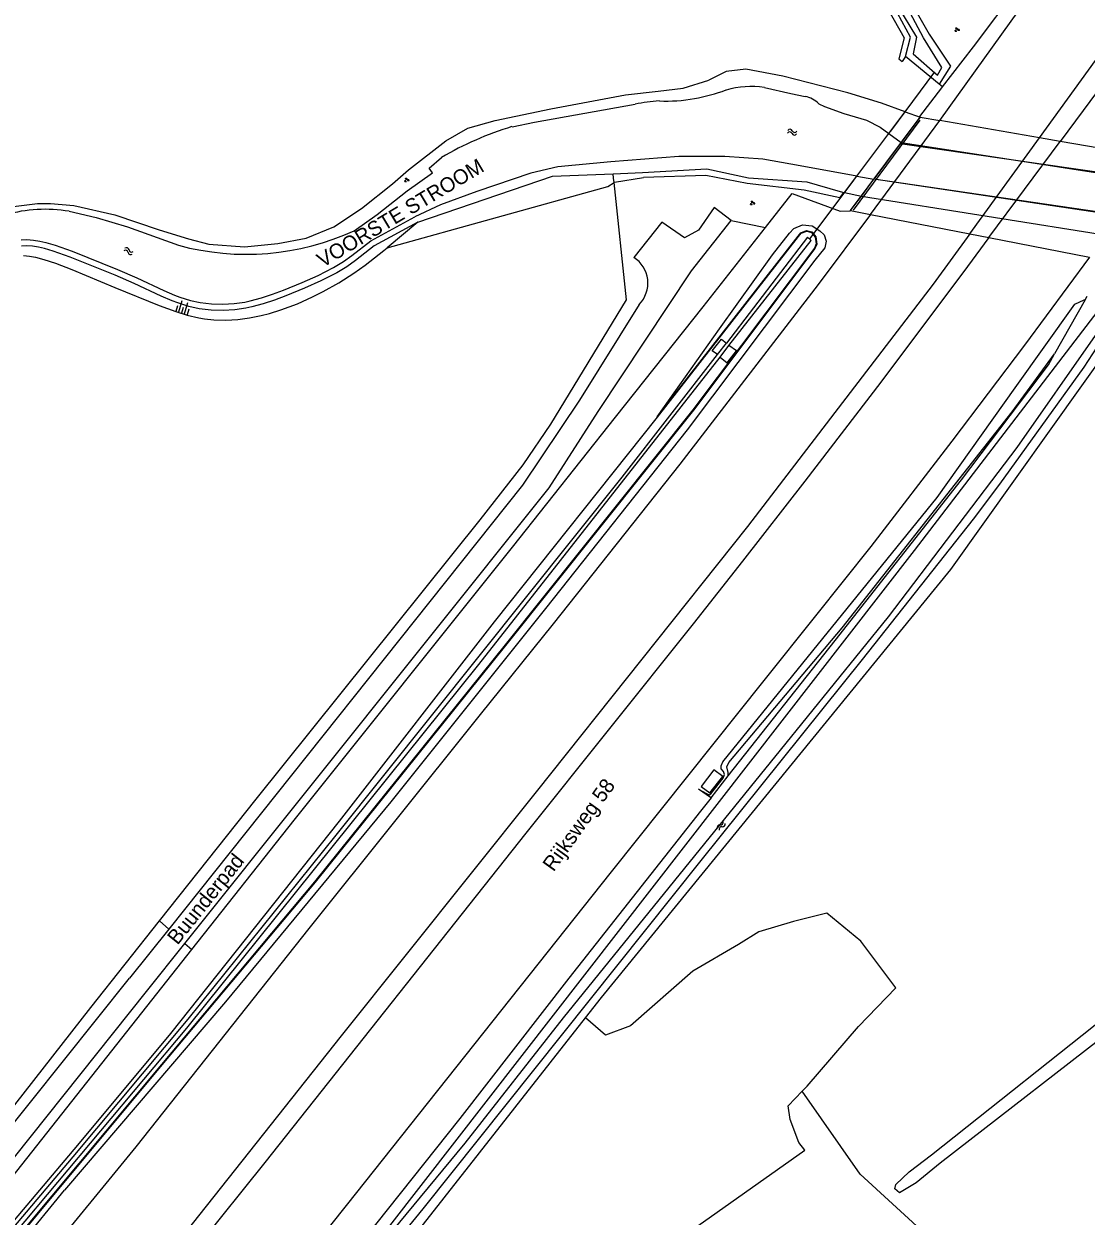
# Model space of a CAD drawing. Extents: x 135999 to 138000, y 396000 to 398501.
# Drawn here: x 137373.7 to 137552.6, y 396780.5 to 396981.4 of the extents above; entities that cross this region are included whole.
import ezdxf

# ---------------------------------------------------------------- set-up
doc = ezdxf.new("R2010")
doc.units = 0
for name, color, linetype in [('gg-afsc-draadraster', 7, 'Continuous'), ('gg-afsc-erfafscheiding', 7, 'Continuous'), ('gg-afsc-hekwerk', 7, 'Continuous'), ('gg-afsc-lijn draadraster', 7, 'Continuous'), ('gg-afsc-muur', 7, 'Continuous'), ('gg-anno-naam water', 7, 'Continuous'), ('gg-anno-openbare ruimte label', 7, 'Continuous'), ('gg-knt-BGT kruinlijn', 7, 'Continuous'), ('gg-knt-bronhoudergrens', 7, 'Continuous'), ('gg-knt-verharding', 7, 'Continuous'), ('gg-kntw-bovenkant insteek waterloop', 7, 'Continuous'), ('gg-kntw-waterlijn', 7, 'Continuous'), ('gg-kwrk-duiker nz buis', 7, 'Continuous'), ('gg-kwrk-duiker nz vlak', 7, 'Continuous'), ('gg-kwrk-kunstwerk niveau 01', 7, 'Continuous'), ('gt-grn-groengrens', 7, 'Continuous'), ('gt-grn-vlakafsluiter', 7, 'Continuous'), ('gt-symb-groenvak', 7, 'Continuous'), ('gt-symb-talud symbool', 7, 'Continuous'), ('gt-symb-watersymbool', 7, 'Continuous'), ('gx-grn-maaiveld', 7, 'Continuous')]:
    doc.layers.add(name, color=color, linetype=linetype)

# ---------------------------------------------------------------- blocks, each defined once
blk = doc.blocks.new('gt0-GRVAK')
at = {"layer": 'gt-symb-groenvak'}
for p, q in [((-0.11, 0.19), (-0.23, 0.24)), ((-0.18, 0.15), (0.09, 0.15)), ((-0.09, 0.21), (-0.16, 0.32)), ((-0.05, 0.21), (-0.05, 0.39)), ((0, 0.21), (0.06, 0.32)), ((0.02, 0.19), (0.13, 0.24)), ((0.26, -0.05), (0.2, 0.06)), ((0.3, -0.05), (0.3, 0.13)), ((0.35, -0.05), (0.41, 0.06)), ((-0.24, -0.23), (-0.36, -0.18)), ((-0.32, -0.26), (-0.05, -0.26)), ((-0.23, -0.21), (-0.29, -0.1)), ((-0.18, -0.2), (-0.18, -0.02)), ((-0.14, -0.21), (-0.07, -0.1)), ((-0.12, -0.23), (0, -0.18)), ((0.24, -0.07), (0.12, -0.02)), ((0.17, -0.11), (0.44, -0.11)), ((0.37, -0.07), (0.49, -0.02))]:
    blk.add_line(p, q, dxfattribs=at)
blk = doc.blocks.new('gt0-WA')
at = {"layer": 'gt-symb-watersymbool'}
for centre, start, end in [((-0.32, 0.02), 28.0725, 151.9275), ((0.43, 0.42), 208.0725, 331.9275), ((-0.32, -0.43), 28.0725, 151.9275), ((0.43, -0.03), 208.0725, 331.9275)]:
    blk.add_arc(centre, 0.425, start, end, dxfattribs=at)
blk = doc.blocks.new('gt0-TALUD_1')
at = {"layer": 'gt-symb-talud symbool'}
for p, q in [((-1, -1), (-1, 0)), ((-0.5, -2), (-0.5, 0)), ((0, -1), (0, 0)), ((0.5, -2), (0.5, 0)), ((1, -1), (1, 0))]:
    blk.add_line(p, q, dxfattribs=at)

msp = doc.modelspace()

# ---------------------------------------------------------------- linework, layer by layer
at = {"layer": 'gg-afsc-draadraster'}
for points in [[(137528.43, 396970.78), (137533.65, 396977.56), (137541.34, 396987.82)], [(137524.64, 396965.69), (137524.61, 396965.8), (137528.31, 396970.63), (137528.43, 396970.78)], [(137498.61, 396947.13), (137503.09, 396952.83), (137511.22, 396949.84), (137512.9, 396949.92), (137512.96, 396949.95)], [(137402.01, 396825.43), (137419.24, 396847.25), (137456.02, 396893.22), (137473.36, 396915.12), (137488.1, 396933.73), (137498.61, 396947.13)]]:
    msp.add_lwpolyline(points, dxfattribs=at)
at = {"layer": 'gg-afsc-erfafscheiding'}
msp.add_line((137473.12, 396954.68), (137473.04, 396955.44), dxfattribs=at)
at = {"layer": 'gg-afsc-hekwerk'}
msp.add_line((137513.46, 396950.05), (137524.69, 396965.17), dxfattribs=at)
at = {"layer": 'gg-afsc-lijn draadraster'}
for points in [[(137528.43, 396970.78), (137533.65, 396977.56), (137541.34, 396987.82)], [(137524.64, 396965.69), (137524.61, 396965.8), (137528.31, 396970.63), (137528.43, 396970.78)], [(137498.61, 396947.13), (137503.09, 396952.83), (137511.22, 396949.84), (137512.9, 396949.92), (137512.96, 396949.95)], [(137402.01, 396825.43), (137419.24, 396847.25), (137456.02, 396893.22), (137473.36, 396915.12), (137488.1, 396933.73), (137498.61, 396947.13)]]:
    msp.add_lwpolyline(points, dxfattribs=at)
at = {"layer": 'gg-afsc-muur'}
for p, q in [((137513.46, 396950.05), (137524.69, 396965.17)), ((137512.96, 396949.95), (137514.79, 396952.41))]:
    msp.add_line(p, q, dxfattribs=at)
at = {"layer": 'gg-knt-BGT kruinlijn'}
for p, q in [((137440.1, 396948), (137434.91, 396943.67)), ((137503.4, 396946.93), (137504.86, 396947.53)), ((137504.86, 396947.53), (137506.47, 396947.38)), ((137506.47, 396947.38), (137507.79, 396946.53)), ((137499.78, 396942.52), (137502.65, 396946.17)), ((137502.65, 396946.17), (137503.4, 396946.93)), ((137507.79, 396946.53), (137508.49, 396945.85)), ((137508.49, 396945.85), (137508.85, 396944.82)), ((137431.21, 396940.77), (137434.37, 396943.22)), ((137434.37, 396943.22), (137434.91, 396943.67)), ((137508.63, 396943.68), (137506.95, 396941.62)), ((137508.85, 396944.82), (137508.63, 396943.68)), ((137373.68, 396942.36), (137374.69, 396942.27)), ((137374.69, 396942.27), (137375.71, 396942.09)), ((137375.71, 396942.09), (137377.11, 396941.74)), ((137377.11, 396941.74), (137379.05, 396941.12)), ((137379.05, 396941.12), (137381.85, 396940.04)), ((137506.95, 396941.62), (137485.45, 396913)), ((137490.9, 396930.05), (137499.78, 396942.52)), ((137381.85, 396940.04), (137389.08, 396936.98)), ((137426.76, 396937.79), (137429.29, 396939.41)), ((137429.29, 396939.41), (137431.21, 396940.77)), ((137389.08, 396936.98), (137396.51, 396933.98)), ((137424.14, 396936.31), (137426.76, 396937.79)), ((137419.8, 396934.27), (137422.35, 396935.41)), ((137422.35, 396935.41), (137424.14, 396936.31)), ((137396.51, 396933.98), (137399.35, 396932.94)), ((137415.08, 396932.62), (137417, 396933.21)), ((137417, 396933.21), (137419.8, 396934.27)), ((137540.68, 396920.09), (137550.68, 396934.17)), ((137550.68, 396934.17), (137552.3, 396934.92)), ((137552.3, 396934.92), (137552.42, 396934.9)), ((137399.35, 396932.94), (137401.26, 396932.35)), ((137401.26, 396932.35), (137403.2, 396931.89)), ((137403.2, 396931.89), (137404.18, 396931.72)), ((137404.18, 396931.72), (137405.74, 396931.55)), ((137405.74, 396931.55), (137407.74, 396931.5)), ((137407.74, 396931.5), (137409.75, 396931.61)), ((137409.75, 396931.61), (137411.75, 396931.88)), ((137411.75, 396931.88), (137413.73, 396932.28)), ((137413.73, 396932.28), (137415.08, 396932.62)), ((137480.38, 396915.19), (137490.9, 396930.05)), ((137527.53, 396901.61), (137540.68, 396920.09)), ((137485.45, 396913), (137461.58, 396882.93)), ((137491.41, 396857.08), (137527.53, 396901.61)), ((137461.58, 396882.93), (137435.52, 396850.35)), ((137491.14, 396856.41), (137491.41, 396857.08)), ((137491.16, 396855.88), (137491.14, 396856.41)), ((137491.54, 396855.44), (137491.16, 396855.88)), ((137491.47, 396854.33), (137491.69, 396854.92)), ((137491.69, 396854.92), (137491.54, 396855.44)), ((137489.42, 396851.67), (137491.47, 396854.33)), ((137487.32, 396852.45), (137488.69, 396851.71)), ((137488.69, 396851.71), (137489.15, 396851.52)), ((137489.15, 396851.52), (137489.42, 396851.67)), ((137435.52, 396850.35), (137407.69, 396816.66)), ((137407.69, 396816.66), (137380.61, 396784.91)), ((137356.21, 396755.06), (137380.61, 396784.91))]:
    msp.add_line(p, q, dxfattribs=at)
at = {"layer": 'gg-knt-bronhoudergrens'}
msp.add_line((137528.43, 396970.78), (137527.85, 396971.25), dxfattribs=at)
for points in [[(137504.81, 396801.58), (137505.62, 396802.43), (137514.26, 396812.48), (137520.55, 396818.98), (137514.68, 396826.84), (137508.97, 396831.55), (137503.35, 396830.18), (137497.51, 396828.45), (137494.09, 396826.3), (137486.4, 396821.79), (137475.9, 396812.57), (137471.7, 396810.99), (137468.29, 396813.93)], [(137459.98, 396759.61), (137505.22, 396791.66), (137504.21, 396792.92), (137502.8, 396796.8), (137502.45, 396799.09), (137504.81, 396801.58)], [(137549.42, 396746.27), (137544.71, 396756.08), (137533.07, 396768.2), (137526.12, 396776.96), (137514.54, 396787.59), (137504.81, 396801.58)]]:
    msp.add_lwpolyline(points, dxfattribs=at)
at = {"layer": 'gg-knt-verharding'}
for p, q in [((137398.13, 396828.89), (137391.55, 396820.62)), ((137394.41, 396818.38), (137400.86, 396826.45)), ((137364.78, 396787.14), (137391.55, 396820.62)), ((137367.54, 396784.69), (137394.41, 396818.38))]:
    msp.add_line(p, q, dxfattribs=at)
for points in [[(137492.84, 396948.26), (137489.99, 396950.46), (137487.34, 396946.67), (137484.97, 396945.36), (137481.17, 396948.02), (137476.44, 396942.07)], [(137400.86, 396826.45), (137462.22, 396903.22), (137470.42, 396916.11), (137486.18, 396939.82), (137492.84, 396948.26)], [(137477.36, 396934.15), (137467.3, 396918.01), (137457.71, 396903.71), (137398.13, 396828.89)]]:
    msp.add_lwpolyline(points, dxfattribs=at)
msp.add_arc((137473.69, 396937.74), 5.13, 315.5598, 57.6551, dxfattribs=at)
at = {"layer": 'gg-kntw-bovenkant insteek waterloop'}
for p, q in [((137527.85, 396971.25), (137522.19, 396975.91)), ((137412.66, 396743.03), (137468.29, 396813.93)), ((137520.41, 396785.15), (137520.57, 396785.85)), ((137521.21, 396784.44), (137520.41, 396785.15))]:
    msp.add_line(p, q, dxfattribs=at)
for points in [[(137522.19, 396975.91), (137523.02, 396979.18), (137520.82, 396983.22), (137520.19, 396984.22), (137517.57, 396987), (137514.23, 396989.9), (137501.84, 397000)], [(137505.4, 397000), (137521.21, 396987.29), (137522.56, 396986), (137526.15, 396979.68), (137529.76, 396974.28), (137527.85, 396971.25)], [(137440.1, 396948), (137462.78, 396955.76), (137472.96, 396956.16)], [(137472.96, 396956.16), (137477.91, 396956.36), (137488.74, 396956.99), (137495.76, 396955.5), (137505.6, 396954.8), (137511.18, 396953.16), (137511.83, 396953.02)], [(137554.55, 396933.06), (137523.66, 396892.66), (137385.5, 396714.69)], [(137468.29, 396813.93), (137470.98, 396817.35), (137529.84, 396889.5), (137557.61, 396928.47)], [(137520.57, 396785.85), (137522.8, 396788), (137526.57, 396790.86), (137589.3, 396840.73), (137592.64, 396842.11), (137597.37, 396843.4), (137605.5, 396844.93), (137654.06, 396857.72)], [(137579.67, 396830.79), (137559.73, 396814.06), (137528.05, 396789.45), (137523.99, 396786.15), (137521.21, 396784.44)]]:
    msp.add_lwpolyline(points, dxfattribs=at)
at = {"layer": 'gg-kntw-waterlijn'}
for points in [[(137520.86, 396984.48), (137524.03, 396979.19), (137523.49, 396976.38), (137527.59, 396972.77), (137528.32, 396974.07), (137525.25, 396979.09), (137522.52, 396984.11)], [(137498.43, 396970.7), (137502.88, 396969.66), (137505.31, 396969.2)], [(137455.94, 396964.09), (137459.74, 396964.87), (137476.65, 396967.87)], [(137429.38, 396946.57), (137433.25, 396949.32), (137438.3, 396953.27), (137442.57, 396956.33), (137442, 396957.12), (137444.05, 396958.89)], [(137381.39, 396949.83), (137385.9, 396948.8), (137391.19, 396947.22), (137399.8, 396944.11)], [(137288.25, 396588.23), (137305.8, 396610.9), (137324.63, 396635.21), (137348.08, 396665.02), (137368.22, 396691.45), (137380.39, 396706.78), (137402.74, 396736.01), (137427.09, 396767.48), (137448.06, 396792.83), (137464.62, 396813.92), (137501.14, 396859.02), (137519.33, 396881.48), (137541, 396910.03), (137554.18, 396928.93)], [(137555.13, 396928.05), (137552.2, 396923.56), (137538, 396903.83), (137533.61, 396897.98), (137514.9, 396874.3), (137487.73, 396840.45), (137440.95, 396781.78), (137412.66, 396747.02), (137389.68, 396717.09), (137356.74, 396675.47), (137331.63, 396642.81), (137290.97, 396589.92), (137289.09, 396587.53)]]:
    msp.add_lwpolyline(points, dxfattribs=at)
for centre, radius, start, end in [((137480.77, 397001.15), 32.85, 280.2985, 289.9797), ((137496.25, 396954.97), 15.88, 82.1075, 105.5371), ((137504.17, 396964.29), 5.04, 46.827, 76.9715), ((137481.91, 396944.69), 23.76, 92.7947, 102.7756), ((137481.91, 396995.06), 26.66, 267.5159, 280.2323), ((137471.68, 396911.95), 54.47, 106.8006, 120.4879), ((137377.38, 396925.73), 24.44, 80.5432, 105.9271), ((137411.19, 396986.14), 43.55, 254.8448, 294.6879)]:
    msp.add_arc(centre, radius, start, end, dxfattribs=at)
at = {"layer": 'gg-kwrk-duiker nz buis'}
for p, q in [((137519.73, 396963.33), (137527.13, 396973.32)), ((137566.6, 396954.68), (137521.3, 396961.19)), ((137513.52, 396955.14), (137506.05, 396945.19)), ((137562.12, 396948.64), (137516.87, 396955.23))]:
    msp.add_line(p, q, dxfattribs=at)
at = {"layer": 'gg-kwrk-duiker nz vlak'}
msp.add_line((137521.3, 396961.19), (137516.87, 396955.23), dxfattribs=at)
at = {"layer": 'gg-kwrk-kunstwerk niveau 01'}
for p, q in [((137512.96, 396949.95), (137524.64, 396965.69)), ((137516.29, 396949.3), (137527.98, 396965.11)), ((137524.64, 396965.69), (137527.98, 396965.11)), ((137544.73, 396962.2), (137527.98, 396965.11)), ((137533, 396946.03), (137544.73, 396962.2)), ((137536.22, 396945.4), (137548.22, 396961.59)), ((137548.22, 396961.59), (137544.73, 396962.2)), ((137565.14, 396958.65), (137548.22, 396961.59)), ((137512.96, 396949.95), (137516.29, 396949.3)), ((137516.29, 396949.3), (137533, 396946.03)), ((137533, 396946.03), (137536.22, 396945.4)), ((137536.22, 396945.4), (137553.16, 396942.08))]:
    msp.add_line(p, q, dxfattribs=at)
at = {"layer": 'gt-grn-groengrens'}
for p, q in [((137522.19, 396975.91), (137521.65, 396975.06)), ((137511.15, 396952.11), (137505.13, 396953.41)), ((137511.15, 396952.11), (137511.83, 396953.02)), ((137492.84, 396948.26), (137498.61, 396947.13)), ((137396.58, 396830.26), (137398.13, 396828.89)), ((137400.86, 396826.45), (137402.01, 396825.43))]:
    msp.add_line(p, q, dxfattribs=at)
for points in [[(137380.1, 397146.62), (137384.42, 397137.6), (137396.27, 397117.29), (137408.45, 397097.6), (137427.26, 397071.14), (137447.11, 397047.77), (137466.5, 397029.13), (137486.92, 397010.88), (137516.91, 396986.24), (137519.32, 396983.73), (137521.95, 396979.04), (137521.07, 396975.54), (137521.65, 396975.06)], [(137473.12, 396954.68), (137473.18, 396954.72), (137478.09, 396955.54)], [(137505.13, 396953.41), (137495.53, 396954.5), (137488.55, 396955.86), (137478.09, 396955.54)], [(137396.58, 396830.26), (137412.85, 396850.78), (137450.55, 396897.83), (137457.84, 396907.12), (137462.49, 396913.98), (137475.21, 396934.94), (137473.12, 396954.68)], [(137434.91, 396943.67), (137472.09, 396954.01), (137473.12, 396954.68)], [(137362.59, 396787), (137385.02, 396815.69), (137396.58, 396830.26)]]:
    msp.add_lwpolyline(points, dxfattribs=at)
at = {"layer": 'gt-grn-vlakafsluiter'}
msp.add_line((137473.04, 396955.44), (137472.96, 396956.16), dxfattribs=at)
at = {"layer": 'gx-grn-maaiveld'}
for p, q in [((137527.98, 396965.11), (137543.43, 396986.71)), ((137559.48, 396976.82), (137548.22, 396961.59)), ((137519.41, 396962.95), (137522.15, 396966.59)), ((137524.64, 396965.69), (137521.49, 396961.45)), ((137522.15, 396966.59), (137524.64, 396965.69)), ((137513.98, 396955.75), (137519.41, 396962.95)), ((137519.41, 396962.95), (137521.49, 396961.45)), ((137521.49, 396961.45), (137566.45, 396954.47)), ((137511.91, 396953.01), (137513.98, 396955.75)), ((137513.98, 396955.75), (137516.87, 396955.23)), ((137514.79, 396952.41), (137516.87, 396955.23)), ((137562.02, 396948.5), (137516.87, 396955.23)), ((137511.83, 396953.02), (137511.91, 396953.01)), ((137511.91, 396953.01), (137514.79, 396952.41)), ((137514.79, 396952.41), (137559.58, 396945.22)), ((137552.42, 396934.9), (137552.79, 396935.56)), ((137552.42, 396934.9), (137547.3, 396925.81)), ((137490.54, 396925.72), (137492.05, 396927.62)), ((137490.98, 396925.27), (137492.47, 396927.2)), ((137489.45, 396851.03), (137492.36, 396854.71))]:
    msp.add_line(p, q, dxfattribs=at)
for points in [[(137544.73, 396962.2), (137557.74, 396980.13), (137560.93, 396984.8)], [(137522.15, 396966.59), (137518.17, 396968.03), (137512.5, 396969.79), (137501.53, 396972.63), (137495.32, 396973.8), (137491.98, 396973.41), (137489.08, 396971.95)], [(137370.66, 396950.5), (137376.02, 396951.14), (137378.21, 396951.17), (137382.15, 396950.79), (137389.04, 396949.25), (137396.53, 396946.7), (137401.46, 396945.18), (137404.92, 396944.28), (137410.91, 396943.86), (137416.49, 396944.4), (137421.28, 396945.32), (137425.92, 396947.21), (137430.57, 396950.33), (137435.79, 396954.49), (137438.49, 396956.84), (137444.78, 396961.71), (137448.48, 396963.82), (137453.13, 396965.16), (137462.5, 396967.08), (137475.07, 396969.47), (137480.55, 396970.09), (137484.75, 396970.56), (137489.08, 396971.95)], [(137507.62, 396967.96), (137508.53, 396967.52), (137511.83, 396966.31), (137515.6, 396965.18), (137517.92, 396964.02), (137519.41, 396962.95)], [(137513.98, 396955.75), (137504.44, 396957.5), (137498.17, 396958.63), (137491.76, 396959.06), (137484.05, 396959.04), (137472.56, 396958.19), (137463.64, 396957.3), (137459.11, 396956.24), (137450.02, 396953.18), (137443.91, 396950.93), (137439.6, 396948.92)], [(137516.29, 396949.3), (137507.48, 396937.51), (137484.21, 396907.25), (137462.86, 396880.32), (137450.59, 396865.03), (137421.75, 396828.97), (137392.59, 396792.2), (137360.15, 396752.58)], [(137373.27, 396945.03), (137374.25, 396945.06), (137375.35, 396944.99), (137376.42, 396944.82), (137377.47, 396944.59), (137379.03, 396944.14), (137381.9, 396943.1), (137389.52, 396940.04), (137392.77, 396938.63), (137397.3, 396936.48), (137399.11, 396935.72), (137399.99, 396935.38), (137401.82, 396934.81), (137403.45, 396934.46), (137405.35, 396934.22), (137407.27, 396934.16), (137409.17, 396934.28), (137410.95, 396934.55), (137411.87, 396934.74), (137413.74, 396935.25), (137415.6, 396935.86), (137417.46, 396936.56), (137420.6, 396937.84), (137423.31, 396939.04), (137425.91, 396940.39), (137427.55, 396941.38), (137428.96, 396942.36), (137432.15, 396944.88), (137439.6, 396948.92)], [(137440.1, 396948), (137432.73, 396944), (137429.58, 396941.52), (137428.13, 396940.5), (137426.43, 396939.47), (137423.76, 396938.1), (137421.01, 396936.87), (137417.84, 396935.58), (137415.95, 396934.87), (137414.05, 396934.24), (137412.11, 396933.72), (137411.14, 396933.52), (137409.29, 396933.23), (137407.28, 396933.11), (137405.27, 396933.17), (137403.27, 396933.42), (137401.55, 396933.8), (137399.65, 396934.39), (137398.71, 396934.74), (137396.87, 396935.53), (137392.34, 396937.67), (137389.12, 396939.07), (137381.53, 396942.12), (137378.7, 396943.14), (137377.21, 396943.57), (137376.23, 396943.79), (137375.23, 396943.94), (137374.23, 396944.01), (137373.36, 396943.98)], [(137353.09, 396757.8), (137363.61, 396769.75), (137382.84, 396792.49), (137398.5, 396811.32), (137426.89, 396847.1), (137452.99, 396880.64), (137480.46, 396915.13), (137504.18, 396945.61), (137504.63, 396946.14), (137505.56, 396946.48), (137506.37, 396946.29), (137506.99, 396945.49), (137507.14, 396944.34), (137506.85, 396943.64), (137486.4, 396916.36), (137454.79, 396876.76), (137422.71, 396836.85), (137396.92, 396806.07), (137355.12, 396756.01)], [(137480.38, 396915.19), (137504.11, 396945.67), (137504.57, 396946.23), (137505.55, 396946.58), (137506.43, 396946.37), (137507.09, 396945.53), (137507.24, 396944.32), (137506.93, 396943.59), (137486.48, 396916.3), (137454.87, 396876.7), (137422.79, 396836.79), (137396.99, 396806), (137355.2, 396755.94)], [(137533, 396946.03), (137526.86, 396937.57), (137495.59, 396896.74), (137460.02, 396852.02), (137427.18, 396810.88), (137399.71, 396776.27), (137373.82, 396743.86)], [(137536.22, 396945.4), (137532.61, 396940.55), (137518.04, 396921.06), (137505.23, 396904.37), (137494.75, 396890.88), (137486.42, 396880.3), (137458.29, 396845.05), (137414.34, 396789.59), (137391.96, 396761.68), (137376.17, 396741.86)], [(137492.47, 396927.2), (137506.33, 396944.89), (137505.67, 396945.47), (137492.05, 396927.62)], [(137553.16, 396942.08), (137542.25, 396927.3), (137530.02, 396911.13), (137516.35, 396893.35), (137507.04, 396881.68), (137498.36, 396870.76), (137472.62, 396838.53), (137428.01, 396782.32), (137389.17, 396733.5)], [(137490.54, 396925.72), (137489.65, 396926.35), (137491.24, 396928.29), (137492.05, 396927.62)], [(137490.98, 396925.27), (137492.15, 396924.28), (137493.73, 396926.31), (137492.47, 396927.2)], [(137353.9, 396757.48), (137368.06, 396774.01), (137382.06, 396790.51), (137401.43, 396813.69), (137426.36, 396844.73), (137474.48, 396905.03), (137490.54, 396925.72)], [(137354.61, 396756.73), (137372.21, 396777.61), (137401.18, 396812.2), (137450.33, 396873.47), (137490.98, 396925.27)], [(137492.36, 396854.71), (137492.35, 396855.26), (137492.13, 396856.24), (137492.46, 396856.95), (137511.52, 396879.63), (137540.15, 396916.04), (137547.3, 396925.81)], [(137492.36, 396854.71), (137510.36, 396877.51), (137531.64, 396904.59), (137546.25, 396923.96), (137547.3, 396925.81)], [(137491.41, 396854.6), (137489.93, 396855.7), (137487.81, 396852.92), (137489.26, 396851.83), (137491.41, 396854.6)], [(137489.45, 396851.03), (137487.67, 396848.77), (137465.49, 396820.61), (137447.15, 396796.99), (137427.04, 396771.71), (137406.99, 396746.08), (137394.51, 396730.24)], [(137489.45, 396851.03), (137489.35, 396851.05), (137487.32, 396852.45)], [(137351.53, 396759.46), (137357.07, 396766.22), (137364.95, 396778.5), (137402.01, 396825.43)]]:
    msp.add_lwpolyline(points, dxfattribs=at)

# ---------------------------------------------------------------- block references
at = {"layer": 'gt-symb-groenvak'}
for p in [(137530.85, 396980.44), (137438.2, 396955.11), (137496.41, 396951.22)]:
    msp.add_blockref('gt0-GRVAK', p, dxfattribs=at)
at = {"layer": 'gt-symb-talud symbool', "xscale": 0.9999744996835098, "yscale": 0.9999744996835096, "rotation": 163.14160123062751}
msp.add_blockref('gt0-TALUD_1', (137400.27, 396932.67), dxfattribs=at)
at = {"layer": 'gt-symb-watersymbool'}
for p, rotation in [((137503.06, 396963.18), -5.163306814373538), ((137391.43, 396943.09), 158.59226005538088), ((137491.12, 396846.25), 49.29925519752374)]:
    msp.add_blockref('gt0-WA', p, dxfattribs=dict(at, rotation=rotation))

# ---------------------------------------------------------------- texts
at = {"layer": 'gg-anno-naam water'}
msp.add_text('VOORSTE STROOM', height=2.5, rotation=30.9245, dxfattribs=at).set_placement((137424.06, 396940.28))
at = {"layer": 'gg-anno-openbare ruimte label'}
for s, rotation, p in [('Rijksweg 58', 54.4, (137462.94, 396838.43)), ('Buunderpad', 51.4, (137399.63, 396826.09))]:
    msp.add_text(s, height=2.5, rotation=rotation, dxfattribs=at).set_placement(p)

doc.saveas('drawing.dxf')
